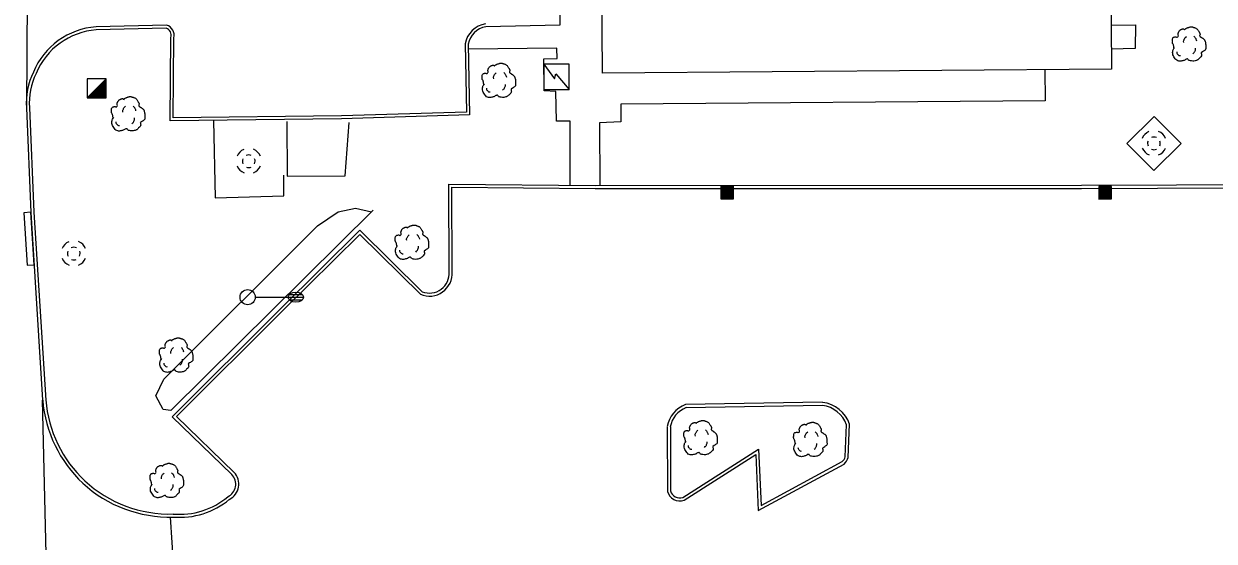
# Model space of a CAD drawing. Extents: x 2145380 to 2157287, y 139568 to 149130.
# Drawn here: x 2145670 to 2145904.9, y 142613.5 to 142715.7 of the extents above; entities that cross this region are included whole.
import ezdxf

# ---------------------------------------------------------------- set-up
doc = ezdxf.new("R2010")
doc.units = 0
for name, color, linetype in [('TOPO_Asphalt', 7, 'Continuous'), ('TOPO_Building', 7, 'Continuous'), ('TOPO_Concrete', 7, 'Continuous'), ('TOPO_Curb Back', 7, 'Continuous'), ('TOPO_DRAIN_Inlet Grate', 7, 'Continuous'), ('TOPO_DRAIN_Manhole', 7, 'Continuous'), ('TOPO_Fence', 7, 'Continuous'), ('TOPO_Light Pole', 7, 'Continuous'), ('TOPO_Misc', 7, 'Continuous'), ('TOPO_Shrub', 7, 'Continuous'), ('TOPO_Sidewalk', 7, 'Continuous'), ('TOPO_Tree', 7, 'Continuous')]:
    doc.layers.add(name, color=color, linetype=linetype)

# ---------------------------------------------------------------- blocks, each defined once
blk = doc.blocks.new('MHEXST')
at = {"layer": 'TOPO_DRAIN_Manhole'}
for centre, radius, start, end in [((-0.1, 0.3), 12.7, 112.9748, 158.2636), ((-0.1, 0.3), 12.7, 22.0744, 68.6991), ((-0.1, 0.1), 6.35, 157.9722, 204.161), ((-0.1, 0.1), 6.35, 66.1941, 113.691), ((-0.1, 0.1), 6.35, 336.8023, 21.4046), ((-0.1, 0.3), 12.7, 202.6921, 248.1938), ((-0.1, 0.1), 6.35, 248.5791, 293.1995), ((-0.1, 0.3), 12.7, 291.7963, 337.3032)]:
    blk.add_arc(centre, radius, start, end, dxfattribs=at)
blk = doc.blocks.new('CB')
at = {"layer": 'TOPO_Misc'}
for p, q in [((-3.08, 2.99), (3.24, 2.99)), ((-3.08, 2.68), (3.24, 2.68)), ((-3.08, 2.36), (3.24, 2.36)), ((-3.08, 2.05), (3.24, 2.05)), ((-3.08, 1.73), (3.24, 1.73)), ((-3.08, 1.4), (3.24, 1.4)), ((-3.08, 1.1), (3.24, 1.1)), ((-3.08, 0.77), (3.24, 0.77)), ((-3.08, 0.46), (3.24, 0.46)), ((-3.08, 0.14), (3.24, 0.14)), ((-3.08, -0.17), (3.24, -0.17)), ((-3.08, -0.48), (3.24, -0.48)), ((-3.08, -0.8), (3.24, -0.8)), ((-3.08, -1.11), (3.26, -1.11)), ((-3.08, -1.43), (3.26, -1.43)), ((-3.08, -1.75), (3.26, -1.75)), ((-3.08, -2.07), (3.26, -2.07)), ((-3.08, -2.39), (3.26, -2.39)), ((-3.08, -2.7), (3.26, -2.7)), ((-3.08, -3.02), (3.26, -3.02))]:
    blk.add_line(p, q, dxfattribs=at)
blk.add_lwpolyline([(3.26, -3.29), (3.24, 3.05), (-3.09, 3.04), (-3.08, -3.3), (3.26, -3.29)], dxfattribs=at)
blk = doc.blocks.new('LP')
at = {"layer": 'TOPO_Light Pole'}
blk.add_line((3.81, 0), (20.32, 0), dxfattribs=at)
for points in [[(20.32, 0), (27.94, 0)], [(20.32, 0), (23.5, 0)], [(20.83, 1.27), (27.43, 1.27)], [(20.83, 1.27), (23.5, 1.27)], [(23.71, 1.27), (27.43, 1.27)], [(23.71, 0), (27.94, 0)], [(20.83, -1.27), (27.43, -1.27)], [(20.83, -1.27), (23.5, -1.27)], [(23.71, -1.27), (27.43, -1.27)]]:
    blk.add_lwpolyline(points, dxfattribs=at)
blk.add_circle((0, 0), 3.81, dxfattribs=at)
blk.add_ellipse((24.13, 0), major_axis=(3.81, 0), ratio=0.666667, dxfattribs=at)
blk = doc.blocks.new('TREE')
at = {"layer": 'TOPO_Tree'}
for points in [[(-14.1, -0.4), (-14.2, 0.5), (-14.4, 1.4), (-14.6, 2.3), (-14.8, 3.2), (-15.5, 4), (-15.7, 4.9), (-15.8, 5.6), (-15.7, 6.3), (-15.7, 7), (-15.6, 7.9), (-15.7, 8.8), (-15.1, 9.7), (-14.6, 10.4), (-13.8, 10.5), (-13, 10.7), (-12.2, 11), (-11.1, 10), (-10.4, 10.7), (-9.4, 11.7), (-10.3, 13.3), (-9.8, 14.4), (-9.6, 15.1), (-9.3, 15.9), (-8.8, 16.5), (-8.2, 17.3), (-7.5, 17.7), (-6.7, 18.1), (-6.1, 18.4), (-5.6, 18.6), (-5.1, 18.7), (-4.5, 18.7), (-4, 18.5), (-3.5, 18.1)], [(-3.5, 17.6), (-3.1, 18.3), (-2.6, 18.8), (-1.9, 19.2), (-1, 19.7), (-0.2, 20), (0.7, 20.2), (1.6, 20.5), (2.5, 20.8), (3.4, 20.8), (4.1, 20.7), (4.8, 20.5), (5.5, 20.2), (6.4, 19.9), (7.3, 19.7), (8.2, 19.2), (9.4, 18.4), (10, 17.2), (10.8, 16), (11.2, 15.3), (11.6, 14.6), (11.9, 13.9), (12.2, 13.1), (11.4, 12), (11.9, 11.2), (12, 11), (12.2, 10.9), (12.4, 10.7), (12.9, 10.4), (13.5, 10), (14, 9.7), (14.7, 9.2), (15.4, 8.7), (16.1, 8.1), (16.7, 7.5), (16.9, 6.7), (17.1, 6), (17.6, 4.4), (17.7, 2.8), (17.7, 1.2), (17.7, -0.2), (17.8, -2.2), (16.6, -3), (15.5, -3.8), (14.3, -4.6), (13.2, -5.3)], [(13.2, -5.3), (13.3, -5.8), (13.4, -6.3), (13.4, -6.7), (13.8, -8.5), (12.2, -10), (10.8, -11.5), (10, -12.3), (9.1, -12.8), (8.2, -13.1), (6, -13.8), (3.3, -13.6), (1.3, -13.1), (0.5, -12.9), (-0.1, -11.4), (-0.8, -11.5), (-2, -11.6), (-3.3, -12.8), (-4.5, -13.1), (-6.1, -13.5), (-7.8, -14), (-9.3, -13.6), (-11.4, -13.1), (-12.8, -11.4), (-14.1, -9.4), (-15.3, -7.3), (-15.6, -5.1), (-15.1, -3), (-14.9, -1.9), (-13.9, -0.8), (-13.5, 0.1)], [(-4.2, 5.1), (-4.5, 6.1), (-4.3, 7.2), (-3.8, 8.2), (-3.3, 9.3), (-2.7, 10.3), (-1.6, 11)], [(5.9, 11.2), (6.5, 10.7), (7, 10.2), (7.4, 9.5), (7.9, 8.6), (8.3, 7.6), (8.5, 6.6)], [(-11.4, -4.5), (-11.5, -5.4), (-11, -6.3), (-10.1, -7.2), (-9.3, -8), (-8.5, -8.3), (-7.7, -8.1)], [(4.8, -6.3), (5.7, -5.7), (6.3, -4.9), (6.8, -3.9), (7.4, -2.8), (7.6, -1.7), (7.5, -0.6)]]:
    blk.add_open_spline(points, degree=3, dxfattribs=at)

msp = doc.modelspace()

# ---------------------------------------------------------------- linework, layer by layer
at = {"layer": 'TOPO_Asphalt'}
for p, q in [((2145671.02, 142761.1), (2145670.5, 142699.12)), ((2145675.51, 142562.24), (2145673.71, 142641.34)), ((2145698.89, 142618.25), (2145700.85, 142588.57))]:
    msp.add_line(p, q, dxfattribs=at)
at = {"layer": 'TOPO_Building'}
msp.add_lwpolyline([(2145884.64, 142706.75), (2145784.22, 142705.97), (2145783.49, 142799.65), (2145780.88, 142799.63), (2145780.68, 142825.53), (2145782.96, 142825.55), (2145782.9, 142834.03), (2145820.28, 142834.32), (2145820.28, 142834.52), (2145883.96, 142835.02), (2145884.09, 142818.36), (2145883.77, 142818.35)], close=True, dxfattribs=at)
at = {"layer": 'TOPO_Concrete'}
for points in [[(2145898.38, 142692.06), (2145892.98, 142686.71), (2145887.66, 142692.07), (2145893.06, 142697.42), (2145898.38, 142692.06)], [(2145707.43, 142696.62), (2145707.74, 142681.33), (2145721.32, 142681.72), (2145721.31, 142685.79)]]:
    msp.add_lwpolyline(points, dxfattribs=at)
at = {"layer": 'TOPO_Curb Back'}
for p, q in [((2145827.65, 142640.92), (2145800.6, 142640.46)), ((2145827.61, 142640.32), (2145800.71, 142639.86)), ((2145796.99, 142636.11), (2145797.02, 142623.33)), ((2145797.59, 142636.07), (2145797.62, 142623.42)), ((2145832.12, 142630.13), (2145832.36, 142636.5)), ((2145832.71, 142630.02), (2145832.96, 142636.59)), ((2145800.05, 142622.14), (2145814.99, 142631.68)), ((2145814.99, 142631.68), (2145815.5, 142620.54)), ((2145800.31, 142621.59), (2145814.44, 142630.62)), ((2145814.44, 142630.62), (2145814.94, 142619.55)), ((2145815.5, 142620.54), (2145831.52, 142629.2)), ((2145814.94, 142619.55), (2145831.88, 142628.71))]:
    msp.add_line(p, q, dxfattribs=at)
for points in [[(2145774.71, 142816.76), (2145775.25, 142785.87), (2145775.5, 142748.26), (2145775.76, 142715.44), (2145761.17, 142715.11)], [(2145698.16, 142715.45), (2145684.26, 142715.11)], [(2145698.07, 142714.84), (2145684.29, 142714.51)], [(2145757.69, 142711.7), (2145757.96, 142697.7), (2145732.71, 142696.95), (2145698.85, 142696.51), (2145699.02, 142713)], [(2145757.09, 142711.75), (2145757.35, 142698.28), (2145732.69, 142697.55), (2145699.45, 142697.11), (2145699.62, 142712.92)], [(2145670.5, 142699.12), (2145671.36, 142678.43), (2145673.71, 142641.34)], [(2145671.1, 142699.15), (2145671.96, 142678.46), (2145674.31, 142641.38)], [(2145753.92, 142666.69), (2145753.88, 142684.04), (2145782.76, 142683.76), (2145878.74, 142683.8), (2145953.68, 142684.11), (2145995.2, 142683.71), (2145995.04, 142667.91)], [(2145754.52, 142666.71), (2145754.48, 142683.44), (2145782.76, 142683.16), (2145878.74, 142683.2), (2145953.68, 142683.51), (2145994.59, 142683.12), (2145994.44, 142667.85)], [(2145711.07, 142626.66), (2145699.28, 142638.08), (2145720.71, 142659.47), (2145736.34, 142674.96), (2145748.61, 142662.77)], [(2145711.49, 142627.08), (2145700.13, 142638.09), (2145721.13, 142659.04), (2145736.34, 142674.11), (2145748.27, 142662.27)]]:
    msp.add_lwpolyline(points, dxfattribs=at)
for centre, radius, start, end in [((2145685.34, 142700.58), 14.57, 94.2276, 157.5236), ((2145685.34, 142700.58), 13.97, 94.2881, 157.5935), ((2145697.56, 142713.42), 1.52, 344.2159, 70.3088), ((2145697.56, 142713.42), 2.12, 346.5524, 73.5695), ((2145761.93, 142710.85), 4.93, 99.5713, 169.4602), ((2145761.93, 142710.85), 4.33, 100.1279, 168.6762), ((2145684.65, 142700), 14.18, 154.2737, 183.5531), ((2145684.65, 142700), 13.58, 154.202, 183.5787), ((2145750.05, 142666.39), 4.49, 246.6704, 4.0831), ((2145750.05, 142666.39), 3.89, 248.2887, 4.3771), ((2145699.25, 142643.55), 25.63, 184.9521, 226.5536), ((2145699.25, 142643.55), 25.03, 184.9679, 226.5423), ((2145826.87, 142634.54), 6.42, 18.5471, 83.0683), ((2145802.44, 142635.26), 5.52, 109.4676, 171.0845), ((2145802.44, 142635.26), 4.92, 110.5746, 170.5449), ((2145826.87, 142634.54), 5.82, 19.6008, 82.6705), ((2145829.72, 142631.01), 2.55, 314.9006, 339.9141), ((2145829.72, 142631.01), 3.15, 313.239, 341.7208), ((2145709.05, 142624.75), 2.77, 295.8609, 43.4141), ((2145709.05, 142624.75), 3.37, 297.1812, 43.6464), ((2145698.82, 142643.71), 25.46, 227.4928, 271.4318), ((2145698.82, 142643.71), 24.86, 227.5041, 271.5085), ((2145700.77, 142633.55), 14.75, 264.9853, 310.0732), ((2145799.47, 142623.97), 2.53, 194.6932, 289.4248), ((2145799.47, 142623.97), 1.93, 196.8157, 287.5048), ((2145700.77, 142633.55), 15.35, 265.1135, 309.805)]:
    msp.add_arc(centre, radius, start, end, dxfattribs=at)
at = {"layer": 'TOPO_DRAIN_Inlet Grate'}
msp.add_lwpolyline([(2145672.01, 142668.11), (2145671.36, 142678.46), (2145669.99, 142678.37), (2145670.65, 142668.02)], close=True, dxfattribs=at)
at = {"layer": 'TOPO_Fence'}
msp.add_lwpolyline([(2145721.87, 142696.43), (2145721.95, 142685.6), (2145733.42, 142685.69), (2145734.23, 142696.21)], dxfattribs=at)
at = {"layer": 'TOPO_Misc'}
for p, q in [((2145682.49, 142701.06), (2145686.23, 142704.81)), ((2145685.64, 142704.22), (2145686.23, 142704.22)), ((2145685.82, 142704.41), (2145686.23, 142704.41)), ((2145686.02, 142704.6), (2145686.23, 142704.6)), ((2145686.2, 142704.78), (2145686.23, 142704.78)), ((2145683.39, 142701.97), (2145686.23, 142701.97)), ((2145683.58, 142702.16), (2145686.23, 142702.16)), ((2145683.77, 142702.36), (2145686.23, 142702.36)), ((2145683.96, 142702.54), (2145686.23, 142702.54)), ((2145684.15, 142702.73), (2145686.23, 142702.73)), ((2145684.33, 142702.91), (2145686.23, 142702.91)), ((2145684.51, 142703.09), (2145686.23, 142703.09)), ((2145684.7, 142703.28), (2145686.23, 142703.28)), ((2145684.89, 142703.47), (2145686.23, 142703.47)), ((2145685.08, 142703.66), (2145686.23, 142703.66)), ((2145685.26, 142703.84), (2145686.23, 142703.84)), ((2145685.45, 142704.03), (2145686.23, 142704.03)), ((2145682.65, 142701.23), (2145686.23, 142701.23)), ((2145682.84, 142701.42), (2145686.23, 142701.42)), ((2145683.02, 142701.6), (2145686.23, 142701.6)), ((2145683.21, 142701.79), (2145686.23, 142701.79))]:
    msp.add_line(p, q, dxfattribs=at)
for points in [[(2145777.63, 142702.74), (2145777.62, 142707.73), (2145772.63, 142707.72), (2145772.64, 142702.73), (2145777.63, 142702.74)], [(2145772.63, 142707.72), (2145774.74, 142704.86), (2145774.96, 142705.8), (2145777.63, 142702.74)], [(2145686.23, 142701.07), (2145686.23, 142704.81), (2145682.48, 142704.81), (2145682.49, 142701.06), (2145686.23, 142701.07)]]:
    msp.add_lwpolyline(points, dxfattribs=at)
at = {"layer": 'TOPO_Shrub'}
msp.add_lwpolyline([(2145738.94, 142678.9), (2145698.99, 142639.33), (2145697.5, 142639.53), (2145696.08, 142642.23), (2145697.66, 142645.51), (2145727.98, 142675.8), (2145732.04, 142678.59), (2145735.46, 142679.25), (2145738.62, 142678.58)], dxfattribs=at)
at = {"layer": 'TOPO_Sidewalk'}
for points in [[(2145884.58, 142715.45), (2145889.41, 142715.48), (2145889.35, 142710.81), (2145884.61, 142710.69)], [(2145777.83, 142683.81), (2145777.81, 142696.49), (2145775.11, 142696.46), (2145774.98, 142702.34), (2145772.68, 142702.45), (2145772.65, 142708.76), (2145775.23, 142708.85), (2145775.2, 142710.87), (2145757.71, 142710.72)], [(2145871.49, 142706.65), (2145871.53, 142700.52), (2145787.81, 142699.86), (2145787.84, 142696.35), (2145783.58, 142696.13), (2145783.68, 142683.76)]]:
    msp.add_lwpolyline(points, dxfattribs=at)

# ---------------------------------------------------------------- block references
at = {"layer": 'TOPO_DRAIN_Manhole', "xscale": 0.19685000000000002, "yscale": 0.19685000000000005}
for p in [(2145893.04, 142692.06), (2145714.41, 142688.54), (2145679.88, 142670.3)]:
    msp.add_blockref('MHEXST', p, dxfattribs=at)
at = {"layer": 'TOPO_Light Pole', "xscale": 0.39370000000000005, "yscale": 0.3937000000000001}
msp.add_blockref('LP', (2145714.17, 142661.7), dxfattribs=at)
at = {"layer": 'TOPO_Misc', "xscale": 0.39370000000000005, "yscale": 0.3937000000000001}
for p in [(2145808.75, 142682.45), (2145883.37, 142682.39)]:
    msp.add_blockref('CB', p, dxfattribs=at)
at = {"layer": 'TOPO_Tree', "xscale": 0.19685000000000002, "yscale": 0.19685000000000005}
for p in [(2145899.76, 142711.03), (2145763.55, 142703.85), (2145690.39, 142697.24), (2145746.39, 142671.86), (2145699.86, 142649.57), (2145803.36, 142633.25), (2145825.02, 142632.9), (2145698.01, 142624.79)]:
    msp.add_blockref('TREE', p, dxfattribs=at)

doc.saveas('drawing.dxf')
